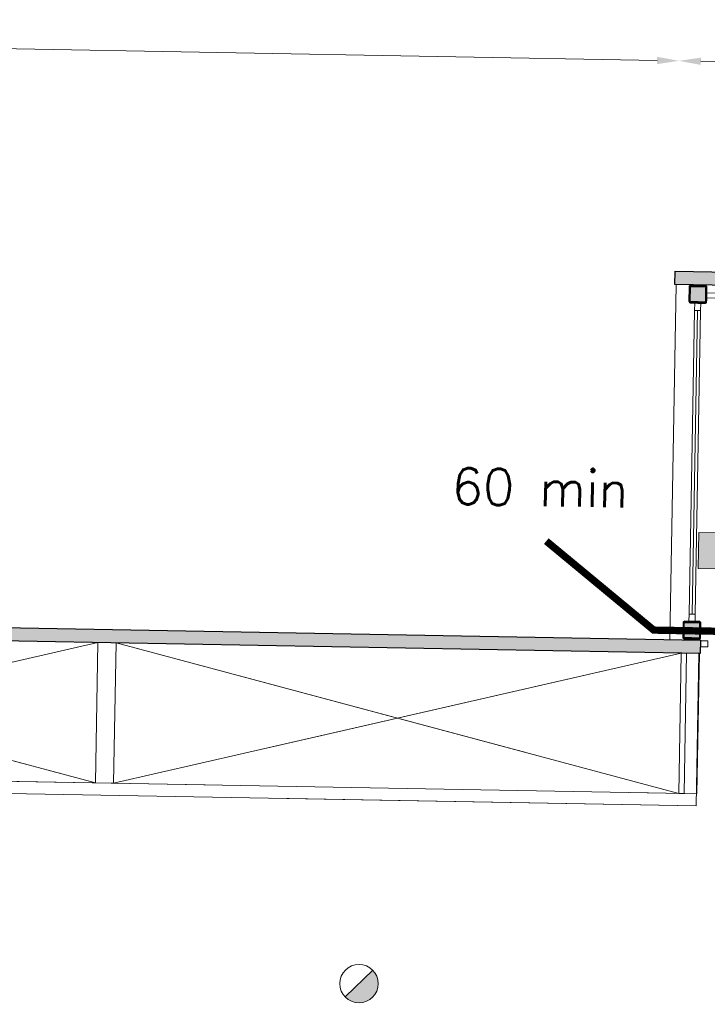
# Model space of a CAD drawing. Header units: millimetres. Extents: x -13022 to 1371524, y -38729 to 632593.
# Tile 358 of 381: x 1149734 to 1155392, y 14996 to 23095. Entities that reach past the tile are written whole.
import ezdxf

# ---------------------------------------------------------------- set-up
doc = ezdxf.new("R2010")
doc.units = ezdxf.units.MM
doc.header["$LTSCALE"] = 35
doc.set_wipeout_variables(frame=1)
doc.linetypes.add('AI9-LType1', pattern=[1.69333, 0.846665, -0.846665])
doc.linetypes.add('DASHED', pattern=[200, 100, -100])
for name, color, linetype, lineweight in [('Al65----_beveiliging-inst', 92, 'Continuous', 9), ('B95 tekst', 7, 'Continuous', 25), ('brandveiligheid voorzieningen', 10, 'Continuous', 9)]:
    doc.layers.add(name, color=color, linetype=linetype, lineweight=lineweight)
for name, color, linetype in [('LAYER102', 1, 'Continuous'), ('LAYER111', 7, 'Continuous'), ('LAYER28', 7, 'Continuous'), ('LAYER30', 7, 'Continuous')]:
    doc.layers.add(name, color=color, linetype=linetype)
doc.styles.add('Algemeen', font='simplex.shx', dxfattribs={"height": 2.5})
doc.styles.get("Standard").update_dxf_attribs({"font": 'simplex.shx'})
doc.dimstyles.new('~R----C~', dxfattribs={"dimtxt": 162, "dimasz": 180, "dimexe": 0.18, "dimexo": 0.0625, "dimgap": 16.2, "dimtad": 1, "dimdec": 0, "dimzin": 0, "dimdsep": 46, "dimtxsty": 'Standard', "dimcen": 0.09, "dimse1": 1, "dimse2": 1, "dimclrd": 7, "dimadec": 0, "dimazin": 0, "dimtfac": 1, "dimtdec": 4, "dimtmove": 0, "dimatfit": 3, "dimfxl": 1, "dimtolj": 1, "dimtzin": 0, "dimlwd": 13, "dimarcsym": 0})
pattern_1 = [(43.96863251, (848492.37885, 130822.67673), (-0.20827933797, 0.21591600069), []), (43.96863251, (848492.38266, 130822.88882), (-0.20827933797, 0.21591600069), [])]

# ---------------------------------------------------------------- blocks, each defined once
blk = doc.blocks.new('*D156')
at = {"layer": 'Defpoints', "color": 0, "linetype": 'Continuous', "transparency": 16777216}
for p in [(1155158.7, 22756.3), (1155127.6, 21026), (1140666, 18256.6)]:
    blk.add_point(p, dxfattribs=at)
at = {"layer": 'LAYER102', "color": 7, "linetype": 'Continuous', "lineweight": 13, "transparency": 16777216}
blk.add_line((1140931.7, 23012.4), (1154978.7, 22759.5), dxfattribs=at)
at = {"layer": 'LAYER102', "color": 7, "linetype": 'Continuous', "transparency": 16777216}
for points in [[(1140932.2, 23042.4), (1140931.2, 22982.4), (1140751.7, 23015.6)], [(1154979.3, 22789.5), (1154978.2, 22729.5), (1155158.7, 22756.3)]]:
    blk.add_solid(points, dxfattribs=at)
at = {"layer": 'LAYER102', "color": 0, "linetype": 'Continuous', "transparency": 16777216, "insert": (1147957, 22983.1), "char_height": 162, "attachment_point": 5, "rotation": 358.96863}
blk.add_mtext('\\A1;14409', dxfattribs=at)
blk = doc.blocks.new('*D127')
at = {"layer": 'Defpoints', "color": 0, "linetype": 'Continuous', "transparency": 16777216}
for p in [(1163198.6, 22611.5), (1155127.6, 21026), (1163167.4, 20881.2)]:
    blk.add_point(p, dxfattribs=at)
at = {"layer": 'LAYER102', "color": 7, "linetype": 'Continuous', "lineweight": 13, "transparency": 16777216}
blk.add_line((1155338.7, 22753), (1163018.6, 22614.8), dxfattribs=at)
at = {"layer": 'LAYER102', "color": 7, "linetype": 'Continuous', "transparency": 16777216}
for points in [[(1155339.2, 22783), (1155338.1, 22723), (1155158.7, 22756.3)], [(1163019.2, 22644.8), (1163018.1, 22584.8), (1163198.6, 22611.5)]]:
    blk.add_solid(points, dxfattribs=at)
at = {"layer": 'LAYER102', "color": 0, "linetype": 'Continuous', "transparency": 16777216, "insert": (1159180.4, 22781.1), "char_height": 162, "attachment_point": 5, "rotation": 358.96863}
blk.add_mtext('\\A1;8041', dxfattribs=at)
blk = doc.blocks.new('*D132')
at = {"layer": 'Defpoints', "color": 0, "linetype": 'Continuous', "transparency": 16777216}
for p in [(1137078.7, 21350.9), (1155127.6, 21026), (1140666, 18256.6)]:
    blk.add_point(p, dxfattribs=at)
at = {"layer": 'LAYER102', "color": 7, "linetype": 'Continuous', "lineweight": 13, "transparency": 16777216}
blk.add_line((1137027.4, 18502.1), (1137075.4, 21170.9), dxfattribs=at)
at = {"layer": 'LAYER102', "color": 7, "linetype": 'Continuous', "transparency": 16777216}
for points in [[(1137045.4, 21171.4), (1137105.4, 21170.4), (1137078.7, 21350.9)], [(1136997.4, 18502.6), (1137057.4, 18501.6), (1137024.1, 18322.1)]]:
    blk.add_solid(points, dxfattribs=at)
at = {"layer": 'LAYER102', "color": 0, "linetype": 'Continuous', "transparency": 16777216, "insert": (1136954.2, 19838.3), "char_height": 162, "attachment_point": 5, "rotation": 88.96863}
blk.add_mtext('\\A1;3029', dxfattribs=at)
blk = doc.blocks.new('Brandmelder')
at = {"layer": 'brandveiligheid voorzieningen'}
blk.add_hatch(color=256, dxfattribs=at).paths.add_polyline_path([(76.62, -89.8, 0.198912), (75.85, -87.94), (72.13, -91.66, 0.668179)])
blk.add_line((72.13, -91.66), (75.85, -87.94), dxfattribs=at)
blk.add_circle((73.99, -89.8), 2.63, dxfattribs=at)
blk = doc.blocks.new('Kleefmagneet')
at = {"layer": 'Al65----_beveiliging-inst', "linetype": 'Continuous'}
blk.add_hatch(color=92, dxfattribs=at).paths.add_polyline_path([(76.19, -67.42), (71.25, -67.42), (71.25, -72.36), (76.19, -72.36)])
at = {"layer": 'Al65----_beveiliging-inst', "color": 92, "linetype": 'Continuous'}
blk.add_lwpolyline([(71.25, -72.36), (76.19, -72.36), (76.19, -67.42), (71.25, -67.42)], close=True, dxfattribs=at)

msp = doc.modelspace()

# ---------------------------------------------------------------- hatches: boundary and pattern name
at = {"layer": 'LAYER111', "linetype": 'Continuous', "lineweight": 5}
for points in [[(1155255.235, 20774.604, -0.4147285), (1155250.326, 20779.693), (1155252.414, 20895.674, -0.41387036), (1155257.503, 20900.583), (1155373.485, 20898.495, -0.41347007), (1155378.394, 20893.406), (1155376.306, 20777.425, -0.41392758), (1155371.217, 20772.516)], [(1155205.484, 18011.059, -0.4147285), (1155200.575, 18016.149), (1155202.663, 18132.13, -0.41387036), (1155207.752, 18137.039), (1155323.733, 18134.951, -0.41347007), (1155328.643, 18129.862), (1155326.555, 18013.881, -0.41392758), (1155321.465, 18008.972)]]:
    msp.add_hatch(color=254, dxfattribs=at).paths.add_polyline_path(points, flags=0)

# ---------------------------------------------------------------- linework, layer by layer
at = {"layer": 'LAYER28', "color": 7, "linetype": 'Continuous', "lineweight": 18}
msp.add_lwpolyline([(1155083.212, 17997.024), (1155135.757, 20915.785)], dxfattribs=at)
at = {"layer": 'LAYER28', "color": 7, "linetype": 'DASHED', "lineweight": 18}
msp.add_lwpolyline([(1155083.212, 17997.024), (1155135.757, 20915.785)], dxfattribs=at)
at = {"layer": 'LAYER28', "color": 7, "linetype": 'Continuous', "lineweight": 25}
for points in [[(1155386.304, 20777.245), (1155388.392, 20893.226, 0.41421358), (1155373.665, 20908.494), (1155257.683, 20910.582, 0.41421358), (1155242.416, 20895.854), (1155240.328, 20779.873, 0.41421358), (1155255.055, 20764.606), (1155371.037, 20762.518, 0.41421358), (1155386.304, 20777.245)], [(1155386.304, 20777.245), (1155388.392, 20893.226, 0.41421358), (1155373.665, 20908.494), (1155257.683, 20910.582, 0.41421358), (1155242.416, 20895.854), (1155240.328, 20779.873, 0.41421358), (1155255.055, 20764.606), (1155371.037, 20762.518, 0.41421358), (1155386.304, 20777.245)], [(1155336.553, 18013.701), (1155338.641, 18129.682, 0.41421358), (1155323.913, 18144.949), (1155207.932, 18147.037, 0.41421358), (1155192.665, 18132.31), (1155190.577, 18016.329, 0.41421358), (1155205.304, 18001.061), (1155321.285, 17998.973, 0.41421358), (1155336.553, 18013.701)], [(1155336.553, 18013.701), (1155338.641, 18129.682, 0.41421358), (1155323.913, 18144.949), (1155207.932, 18147.037, 0.41421358), (1155192.665, 18132.31), (1155190.577, 18016.329, 0.41421358), (1155205.304, 18001.061), (1155321.285, 17998.973, 0.41421358), (1155336.553, 18013.701)]]:
    msp.add_lwpolyline(points, format="xyb", close=True, dxfattribs=at)
at = {"layer": 'LAYER28', "color": 7, "linetype": 'Continuous', "lineweight": 18}
for points in [[(1150357.327, 16816.78), (1150377.931, 17971.714), (1150527.782, 17969.016), (1150507.302, 16814.041)], [(1155156.549, 16730.381), (1155177.154, 17885.315), (1155327.004, 17882.617), (1155306.524, 16727.642)]]:
    msp.add_lwpolyline(points, close=True, dxfattribs=at)
at = {"layer": 'LAYER30', "color": 7, "linetype": 'Continuous', "lineweight": 18}
for points in [[(1155242.007, 18206.434), (1155286.97, 20704.021)], [(1155267.003, 18205.984), (1155311.966, 20703.571)], [(1155291.999, 18205.534), (1155336.962, 20703.121)]]:
    msp.add_lwpolyline(points, dxfattribs=at)

# ---------------------------------------------------------------- block references
at = {"layer": 'Al65----_beveiliging-inst', "xscale": 60, "yscale": 60, "zscale": 60, "rotation": 358.9686325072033}
for name, p in [('Kleefmagneet', (1151121.169, 22999.163)), ('Brandmelder', (1148184.3, 20633.275))]:
    msp.add_blockref(name, p, dxfattribs=at)

# ---------------------------------------------------------------- texts
at = {"layer": 'B95 tekst', "style": 'Algemeen'}
msp.add_text('60 min', height=300, rotation=358.9686325, dxfattribs=at).set_placement((1153287.297, 19108.457))

# ---------------------------------------------------------------- dimensions: what is measured, and where the dimension line sits
at = {"layer": 'LAYER102', "color": 7, "linetype": 'Continuous'}
for base, angle, picture, middle in [((1155158.702, 22756.256), 358.9686325, '*D156', (1147956.962, 22983.123)), ((1137078.664, 21350.879), 88.9686325, '*D132', (1136954.216, 19838.257))]:
    dim = msp.add_linear_dim(base=base, p1=(1140666.048, 18256.572), p2=(1155127.551, 21025.951), angle=angle, dimstyle='~R----C~', dxfattribs=at)
    dim.commit()
    dim.dimension.update_dxf_attribs({"geometry": picture, "text_midpoint": middle})

# ---------------------------------------------------------------- next in the draw order: wipeouts: each hides what was drawn before it
at = {"linetype": 'Continuous'}
for points in [[(1155255.055, 20764.606), (1155247.593, 20766.748), (1155242.193, 20772.338), (1155240.328, 20779.873), (1155242.416, 20895.854), (1155244.551, 20903.317), (1155250.149, 20908.709), (1155257.683, 20910.582), (1155373.665, 20908.494), (1155381.127, 20906.351), (1155386.528, 20900.761), (1155388.392, 20893.226), (1155386.304, 20777.245), (1155384.17, 20769.782), (1155378.572, 20764.39), (1155371.037, 20762.518), (1155313.046, 20763.562), (1155313.226, 20773.56), (1155371.217, 20772.516), (1155374.774, 20773.913), (1155376.306, 20777.425), (1155378.394, 20893.406), (1155376.989, 20896.971), (1155373.485, 20898.495), (1155257.503, 20900.583), (1155253.946, 20899.186), (1155252.414, 20895.674), (1155250.326, 20779.693), (1155251.731, 20776.128), (1155255.235, 20774.604), (1155313.226, 20773.56), (1155313.046, 20763.562)], [(1155205.304, 18001.061), (1155197.842, 18003.204), (1155192.441, 18008.794), (1155190.577, 18016.329), (1155192.665, 18132.31), (1155194.799, 18139.773), (1155200.397, 18145.165), (1155207.932, 18147.037), (1155323.913, 18144.949), (1155331.376, 18142.807), (1155336.776, 18137.217), (1155338.641, 18129.682), (1155336.553, 18013.701), (1155334.418, 18006.238), (1155328.82, 18000.846), (1155321.285, 17998.973), (1155263.295, 18000.017), (1155263.475, 18010.016), (1155321.465, 18008.972), (1155325.022, 18010.369), (1155326.555, 18013.881), (1155328.643, 18129.862), (1155327.238, 18133.427), (1155323.733, 18134.951), (1155207.752, 18137.039), (1155204.195, 18135.642), (1155202.663, 18132.13), (1155200.575, 18016.149), (1155201.98, 18012.584), (1155205.484, 18011.059), (1155263.475, 18010.016), (1155263.295, 18000.017)], [(1140760.519, 16889.493), (1140762.319, 16989.477), (1155200.729, 16729.547), (1155298.913, 16627.763)]]:
    msp.add_wipeout(points, dxfattribs=at).dxf.layer = 'LAYER111'

# ---------------------------------------------------------------- next in the draw order: hatches: boundary and pattern name
at = {"layer": 'LAYER111', "linetype": 'Continuous', "lineweight": 5}
msp.add_hatch(color=254, dxfattribs=at).paths.add_polyline_path([(1155127.551, 21025.951), (1160267.531, 20933.417), (1160265.551, 20823.435), (1160234.431, 20823.995), (1160232.211, 20700.687), (1160175.72, 20701.704), (1160177.94, 20825.012), (1155125.571, 20915.969)], flags=0)
at = {"layer": 'LAYER28', "linetype": 'Continuous', "lineweight": 13}
h = msp.add_hatch(dxfattribs=at)
h.set_pattern_fill('~A--FYV~', angle=-1.0313675, style=0, pattern_type=0)
h.set_pattern_definition(pattern_1)
h.paths.add_polyline_path([(1155313.046, 20763.562), (1155313.226, 20773.56), (1155255.235, 20774.604, -0.41421358), (1155250.326, 20779.693), (1155252.414, 20895.674, -0.41421358), (1155257.503, 20900.583), (1155373.485, 20898.495, -0.41421358), (1155378.394, 20893.406), (1155376.306, 20777.425, -0.41421358), (1155371.217, 20772.516), (1155313.226, 20773.56), (1155313.046, 20763.562), (1155371.037, 20762.518, 0.41421358), (1155386.304, 20777.245), (1155388.392, 20893.226, 0.41421358), (1155373.665, 20908.494), (1155257.683, 20910.582, 0.41421358), (1155242.416, 20895.854), (1155240.328, 20779.873, 0.41421358), (1155255.055, 20764.606)], flags=0)
h = msp.add_hatch(dxfattribs=at)
h.set_pattern_fill('~A--FYV~', angle=-1.0313675, style=0, pattern_type=0)
h.set_pattern_definition(pattern_1)
h.paths.add_polyline_path([(1155263.295, 18000.017), (1155263.475, 18010.016), (1155205.484, 18011.059, -0.41421358), (1155200.575, 18016.149), (1155202.663, 18132.13, -0.41421358), (1155207.752, 18137.039), (1155323.733, 18134.951, -0.41421358), (1155328.643, 18129.862), (1155326.555, 18013.881, -0.41421358), (1155321.465, 18008.972), (1155263.475, 18010.016), (1155263.295, 18000.017), (1155321.285, 17998.973, 0.41421358), (1155336.553, 18013.701), (1155338.641, 18129.682, 0.41421358), (1155323.913, 18144.949), (1155207.932, 18147.037, 0.41421358), (1155192.665, 18132.31), (1155190.577, 18016.329, 0.41421358), (1155205.304, 18001.061)], flags=0)

# ---------------------------------------------------------------- next in the draw order: linework, layer by layer
at = {"layer": 'Al65----_beveiliging-inst', "color": 92, "linetype": 'AI9-LType1', "lineweight": 0, "ltscale": 0.1, "const_width": 60, "flags": 128}
msp.add_lwpolyline([(1154066.947, 18805.931), (1154950.846, 18073.941), (1160344.767, 17976.836), (1160344.767, 17976.836), (1160344.767, 17976.836), (1160344.767, 17976.836), (1161195.006, 17961.529)], dxfattribs=at)
at = {"layer": 'LAYER102', "color": 7, "linetype": 'Continuous', "lineweight": 18}
for points in [[(1140762.319, 16989.477), (1155200.729, 16729.547)], [(1155298.913, 16627.763), (1140760.519, 16889.493)]]:
    msp.add_lwpolyline(points, dxfattribs=at)
at = {"layer": 'LAYER28', "color": 7, "linetype": 'Continuous', "lineweight": 25}
msp.add_lwpolyline([(1155127.551, 21025.951), (1160267.531, 20933.417), (1160265.551, 20823.435), (1160234.431, 20823.995), (1160232.211, 20700.687), (1160175.72, 20701.704), (1160177.94, 20825.012), (1155125.571, 20915.969)], close=True, dxfattribs=at)
for points in [[(1155313.046, 20763.562), (1155313.226, 20773.56), (1155255.235, 20774.604, -0.41421358), (1155250.326, 20779.693), (1155252.414, 20895.674, -0.41421358), (1155257.503, 20900.583), (1155373.485, 20898.495, -0.41421358), (1155378.394, 20893.406), (1155376.306, 20777.425, -0.41421358), (1155371.217, 20772.516), (1155313.226, 20773.56), (1155313.046, 20763.562), (1155371.037, 20762.518, 0.41421358), (1155386.304, 20777.245), (1155388.392, 20893.226, 0.41421358), (1155373.665, 20908.494), (1155257.683, 20910.582, 0.41421358), (1155242.416, 20895.854), (1155240.328, 20779.873, 0.41421358), (1155255.055, 20764.606)], [(1155263.295, 18000.017), (1155263.475, 18010.016), (1155205.484, 18011.059, -0.41421358), (1155200.575, 18016.149), (1155202.663, 18132.13, -0.41421358), (1155207.752, 18137.039), (1155323.733, 18134.951, -0.41421358), (1155328.643, 18129.862), (1155326.555, 18013.881, -0.41421358), (1155321.465, 18008.972), (1155263.475, 18010.016), (1155263.295, 18000.017), (1155321.285, 17998.973, 0.41421358), (1155336.553, 18013.701), (1155338.641, 18129.682, 0.41421358), (1155323.913, 18144.949), (1155207.932, 18147.037, 0.41421358), (1155192.665, 18132.31), (1155190.577, 18016.329, 0.41421358), (1155205.304, 18001.061)]]:
    msp.add_lwpolyline(points, format="xyb", close=True, dxfattribs=at)
at = {"layer": 'LAYER28', "color": 7, "linetype": 'Continuous', "lineweight": 18}
msp.add_lwpolyline([(1157475.034, 20809.38), (1155387.559, 20846.96), (1155386.839, 20806.967), (1157483.562, 20769.22)], dxfattribs=at)
at = {"layer": 'LAYER28', "color": 7, "linetype": 'DASHED', "lineweight": 18}
msp.add_lwpolyline([(1157475.034, 20809.38), (1155387.559, 20846.96), (1155386.839, 20806.967), (1157483.562, 20769.22)], dxfattribs=at)
at = {"layer": 'LAYER28', "color": 7, "linetype": 'Continuous', "lineweight": 18}
for points in [[(1145707.955, 16900.442), (1150377.931, 17971.714), (1150357.327, 16816.78), (1145728.435, 18055.417)], [(1150507.302, 16814.041), (1150527.782, 17969.016), (1155156.549, 16730.381), (1155177.154, 17885.315)]]:
    msp.add_lwpolyline(points, close=True, dxfattribs=at)
at = {"layer": 'LAYER28', "color": 7, "linetype": 'DASHED', "lineweight": 18}
for points in [[(1145707.955, 16900.442), (1150377.931, 17971.714), (1150357.327, 16816.78), (1145728.435, 18055.417)], [(1150357.327, 16816.78), (1150377.931, 17971.714), (1150527.782, 17969.016), (1150507.302, 16814.041)]]:
    msp.add_lwpolyline(points, close=True, dxfattribs=at)
at = {"layer": 'LAYER30', "color": 7, "linetype": 'Continuous', "lineweight": 18}
for points in [[(1155286.97, 20704.021), (1155288.05, 20764.012), (1155338.042, 20763.112), (1155336.962, 20703.121)], [(1155240.927, 18146.443), (1155242.007, 18206.434), (1155291.999, 18205.534), (1155290.919, 18145.543)], [(1155395.149, 17935.149), (1155335.158, 17936.229), (1155336.058, 17986.221), (1155396.049, 17985.141)]]:
    msp.add_lwpolyline(points, close=True, dxfattribs=at)

# ---------------------------------------------------------------- next in the draw order: dimensions: what is measured, and where the dimension line sits
at = {"layer": 'LAYER102', "color": 7, "linetype": 'Continuous'}
dim = msp.add_linear_dim(base=(1163198.586, 22611.517), p1=(1155127.551, 21025.951), p2=(1163167.436, 20881.211), angle=358.9686325, dimstyle='~R----C~', dxfattribs=at)
dim.commit()
dim.dimension.update_dxf_attribs({"geometry": '*D127', "text_midpoint": (1159180.394, 22781.071)})

# ---------------------------------------------------------------- next in the draw order: wipeouts: each hides what was drawn before it
at = {"linetype": 'Continuous'}
msp.add_wipeout([(1155298.913, 16627.763), (1155200.729, 16729.547), (1155221.504, 17883.532), (1155321.488, 17881.732)], dxfattribs=at).dxf.layer = 'LAYER111'

# ---------------------------------------------------------------- next in the draw order: hatches: boundary and pattern name
at = {"layer": 'LAYER111', "linetype": 'Continuous', "lineweight": 5}
msp.add_hatch(color=254, dxfattribs=at).paths.add_polyline_path([(1140640.735, 16881.758), (1140665.985, 18256.573), (1155336.171, 17992.47), (1155334.191, 17882.488), (1140782.807, 18144.936), (1140760.341, 16879.604)], flags=0)

# ---------------------------------------------------------------- next in the draw order: linework, layer by layer
at = {"layer": 'LAYER102', "color": 7, "linetype": 'Continuous', "lineweight": 18}
for points in [[(1155200.729, 16729.547), (1155221.504, 17883.532)], [(1155221.504, 17883.532), (1155321.488, 17881.732)], [(1155321.488, 17881.732), (1155298.913, 16627.763)]]:
    msp.add_lwpolyline(points, dxfattribs=at)
at = {"layer": 'LAYER102', "color": 7, "linetype": 'DASHED', "lineweight": 18}
for points in [[(1155200.729, 16729.547), (1155221.504, 17883.532)], [(1155221.504, 17883.532), (1155321.488, 17881.732)], [(1155321.488, 17881.732), (1155298.913, 16627.763)], [(1140762.319, 16989.477), (1155200.729, 16729.547)], [(1155298.913, 16627.763), (1140760.519, 16889.493)]]:
    msp.add_lwpolyline(points, dxfattribs=at)
at = {"layer": 'LAYER28', "color": 7, "linetype": 'Continuous', "lineweight": 25}
msp.add_lwpolyline([(1140640.735, 16881.758), (1140665.985, 18256.573), (1155336.171, 17992.47), (1155334.191, 17882.488), (1140782.807, 18144.936), (1140760.341, 16879.604)], close=True, dxfattribs=at)
at = {"layer": 'LAYER28', "color": 7, "linetype": 'DASHED', "lineweight": 18}
for points in [[(1150507.302, 16814.041), (1150527.782, 17969.016), (1155156.549, 16730.381), (1155177.154, 17885.315)], [(1155156.549, 16730.381), (1155177.154, 17885.315), (1155327.004, 17882.617), (1155306.524, 16727.642)]]:
    msp.add_lwpolyline(points, close=True, dxfattribs=at)

doc.saveas('drawing.dxf')
